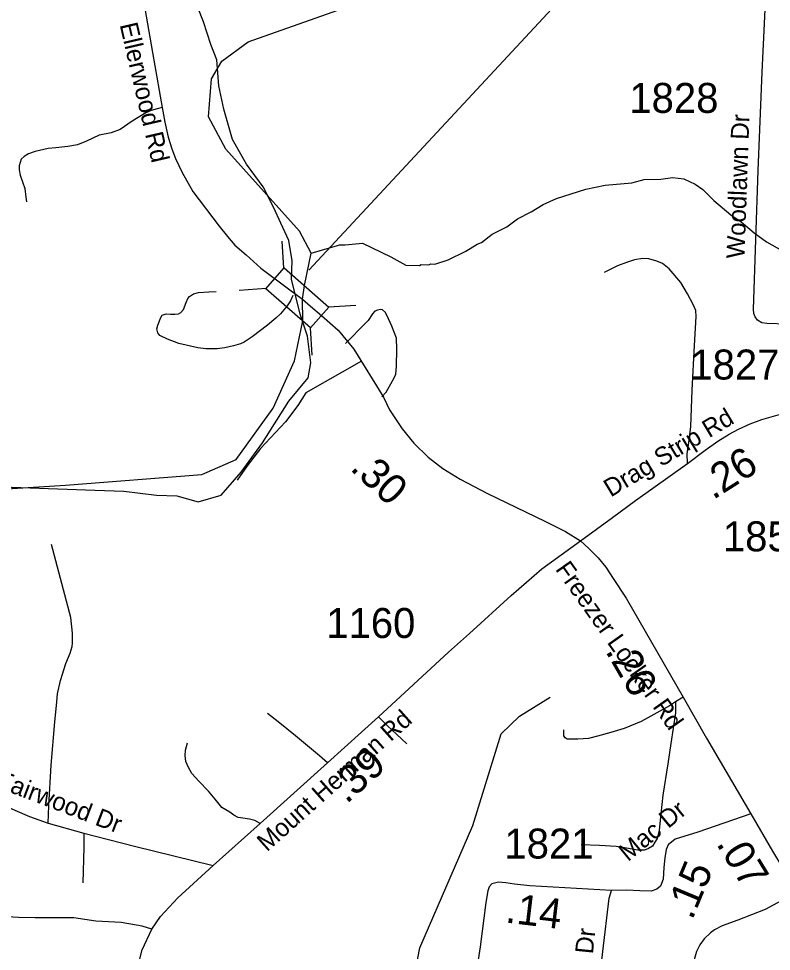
# Model space of a CAD drawing. Extents: x 1159738 to 1321356, y 736314 to 882035.
# Drawn here: x 1263558 to 1266699, y 779860 to 783751 of the extents above; entities that cross this region are included whole.
import ezdxf

# ---------------------------------------------------------------- set-up
doc = ezdxf.new("R2010")
doc.units = 0
for name, color, linetype in [('Exist Boundary Political City Limit New', 7, 'Continuous'), ('Exist Hydrographic Creek Single Shore', 7, 'Continuous'), ('Exist Hydrographic Misc Water Feature', 7, 'Continuous'), ('Exist Road Non-System Type 51', 7, 'Continuous'), ('Exist Road Secondary Mileage Hundredths English Label', 7, 'Continuous'), ('Exist Road Secondary Structure Standard Bridge CELL', 7, 'Continuous'), ('Exist Road Secondary Structure Standard Bridge Number Label', 7, 'Continuous'), ('Exist Road Secondary Type 51 Attributed', 7, 'Continuous'), ('Exist Road Secondary Type 51 Label', 7, 'Continuous'), ('Exist Road Secondary Type 51 Number Label', 7, 'Continuous'), ('Map Preparation Boundary City Limit Buffer Line', 7, 'Continuous')]:
    doc.layers.add(name, color=color, linetype=linetype)

msp = doc.modelspace()

# ---------------------------------------------------------------- linework, layer by layer
at = {"layer": 'Exist Boundary Political City Limit New'}
msp.add_lwpolyline([(1263296.8, 781804.6), (1263876, 781784.5), (1263997.6, 781779), (1264133, 781762.4), (1264218.6, 781759.6), (1264307.1, 781734.7), (1264403.8, 781762.4), (1264486.7, 781859.2), (1264575.2, 781980.9), (1264685.7, 782155.1), (1264765.9, 782251.9), (1264776.9, 782315.6), (1264763.1, 782426.2), (1264732.7, 782517.5), (1264696.8, 782664.1), (1264699.6, 782740), (1264685.8, 782825.8), (1264652.7, 782897.7), (1264622.3, 782961.3), (1264578, 783049.8), (1264509, 783143.9), (1264450.9, 783246.2), (1264415, 783373.4), (1264392.9, 783470.2), (1264384.7, 783579.6), (1264359.8, 783643.2), (1264329.4, 783737.2), (1264282.4, 783858.9)], dxfattribs=at)
at = {"layer": 'Exist Hydrographic Creek Single Shore'}
for points in [[(1261376.6, 779224.6), (1261449.3, 779270.2), (1261739.3, 779570.3), (1261788.2, 779841.7), (1261900.3, 780006.9), (1262028.2, 780119.3), (1262322.3, 780205.3), (1262407.3, 780295.5), (1262662.2, 781147.1), (1262851.2, 781392.8), (1262995.2, 781472), (1263202.2, 781766.5), (1263279.2, 781814.2), (1263487.2, 781787.4), (1263754.2, 781804.7), (1264322.2, 781849.1), (1264465.3, 781911.9), (1264620.3, 782125.4), (1264709.3, 782323.9), (1264744.4, 782490.8), (1264742.4, 782580.7), (1264750.3, 782638.1)], [(1267236.4, 774221), (1267197.4, 774297.3), (1267063.4, 774300), (1266719.4, 774218.2), (1266404.3, 774293.5), (1266257.4, 774414.6), (1266155.4, 774666.2), (1266043.3, 775203.4), (1265888.3, 775689.1), (1265863.3, 776355.9), (1265674.3, 776829.2), (1265642.4, 777528.9), (1265597.3, 777766.2), (1265438.3, 778068.2), (1265325.3, 778221.4), (1265199.3, 778542.3), (1265182.3, 779192.6), (1265156.3, 779485.3), (1265232.3, 779874.4), (1265453.3, 780385.3), (1265571.3, 780767), (1265648.3, 780841), (1265775.2, 780920.5)]]:
    msp.add_lwpolyline(points, dxfattribs=at)
at = {"layer": 'Exist Hydrographic Misc Water Feature'}
for points in [[(1264750.3, 782638.1), (1264778.3, 782772.2), (1264730.2, 782865), (1264422.2, 783206.1), (1264350.2, 783342.1), (1264362.2, 783499.4), (1264406.2, 783574), (1264516.2, 783653.9), (1264937.2, 783803), (1265204.3, 784139.1), (1265366.3, 784293.4), (1265760.3, 784367.5), (1265971.3, 784471.7), (1266166.3, 784625.2), (1266402.2, 784725.6), (1266813.2, 784832.2), (1266924.2, 784915.3), (1266994.3, 785078), (1266998.3, 785229), (1266974.3, 785245.8), (1267009.6, 785662.4)], [(1264778.3, 782772.2), (1264888.5, 782804), (1264896.6, 782807.7), (1264920.6, 782807), (1264992.9, 782814.2), (1265111.2, 782757), (1265174.1, 782723), (1265230.1, 782721.2), (1265238.2, 782725), (1265270.2, 782724), (1265278.3, 782727.7), (1265294.3, 782727.2), (1265350.9, 782745.5), (1265424, 782781.2), (1265470.9, 782809.7), (1265489.2, 782817.1), (1265534.2, 782851.7), (1265595.2, 782881.8), (1265640.2, 782916.4), (1265697.1, 782944.6), (1265746.1, 782975.1), (1265802.9, 783001.3), (1265924.1, 783039.5), (1266004.7, 783057), (1266117, 783065.5), (1266167.8, 783079.3), (1266237.5, 783081.7), (1266285.8, 783088.2), (1266333.6, 783082.7), (1266381, 783061.2), (1266412.3, 783038.2), (1266459, 782992.7), (1266529.1, 782932.5), (1266573.3, 782903.2), (1266626.9, 782857.4), (1266677.8, 782819.9), (1266744.6, 782781.8)]]:
    msp.add_lwpolyline(points, dxfattribs=at)
at = {"layer": 'Exist Road Non-System Type 51'}
for points in [[(1264157.6, 783379.7), (1264135.9, 783375.5), (1264111.2, 783368.4), (1264088.7, 783358.4), (1264031.4, 783323.7), (1263981.8, 783287.9), (1263943.8, 783274.9), (1263894.1, 783264.5), (1263840.8, 783239.9), (1263804.4, 783224.9), (1263763.4, 783217.7), (1263713.3, 783212.3), (1263681.9, 783209), (1263627.6, 783196.8), (1263598.8, 783187.2), (1263580.8, 783176.3), (1263569.3, 783164.4), (1263561, 783137.2), (1263560.6, 783120.9), (1263564.7, 783098.3), (1263584.4, 783042), (1263588.6, 783005.6), (1263591.5, 782986.8)], [(1266349.4, 781895.6), (1266347.1, 781936.1), (1266355.9, 781991.9), (1266362.9, 782049.5), (1266368.2, 782201.7), (1266378.7, 782387.9), (1266385.2, 782509), (1266382.9, 782533.7), (1266372.3, 782557.8), (1266349.4, 782602.4), (1266321.3, 782650.6), (1266272.6, 782707.3), (1266245.1, 782730.2), (1266221, 782739.6), (1266188.1, 782749.6), (1266162.9, 782750.2), (1266128.3, 782744.3), (1266094.2, 782733.7), (1266057.2, 782720.2), (1266000.9, 782692)], [(1264702, 782595.5), (1264693, 782573.8), (1264678.9, 782553.4), (1264650.5, 782519.6), (1264631.4, 782501.2), (1264596.7, 782472.4), (1264532.4, 782423.1), (1264498.6, 782401.7), (1264483.9, 782393.7), (1264454.8, 782386.3), (1264418.7, 782378.3), (1264387.1, 782373), (1264339, 782373.6), (1264305.2, 782377.7), (1264227, 782396.4), (1264179.3, 782414.1), (1264147.3, 782428.7), (1264138.6, 782439.7), (1264134.9, 782457.4), (1264138.6, 782472.8), (1264151.6, 782503.9), (1264157.3, 782513.6), (1264173.7, 782519.3), (1264192.1, 782518), (1264209.5, 782518), (1264224.5, 782520), (1264235.5, 782524.7), (1264245.6, 782538.1), (1264257.3, 782566.2), (1264263.5, 782583.4), (1264271.5, 782592.4), (1264287.6, 782603.4), (1264308.7, 782609.1), (1264351.8, 782611.5), (1264382.5, 782613.1)], [(1265073.2, 782173.1), (1265091.4, 782192.7), (1265117.8, 782240.1), (1265131.3, 782266.5), (1265135.4, 782301.7), (1265136.7, 782372.1), (1265134.7, 782418.1), (1265115.1, 782467.7), (1265100.9, 782498.8), (1265089.4, 782525.2), (1265076.6, 782536), (1265068.5, 782538), (1265055.7, 782535.3), (1265044.8, 782530.6), (1265034, 782519.1), (1265015.8, 782491.3), (1264988.7, 782463.6), (1264940, 782413.5), (1264922.4, 782396.1)], [(1264988, 782322), (1264757, 782189.3), (1264722.7, 782137.1), (1264671.7, 782069.6), (1264567.5, 781958.1), (1264512.1, 781885.2), (1264470.6, 781825.9)], [(1263681.5, 780394.1), (1263684.5, 780466.8), (1263693.7, 780636.5), (1263708.9, 780817.5), (1263715.7, 780885.1), (1263720.8, 780933.7), (1263732.9, 780990.4), (1263755.2, 781060.3), (1263773.3, 781103.5), (1263780.9, 781131.9), (1263782.9, 781146.1), (1263782.9, 781187.6), (1263775.9, 781252.9), (1263694.8, 781557.4)], [(1266330.7, 780920), (1266298.8, 780900.5)], [(1266298.8, 780900.5), (1266273.5, 780883.5), (1266155.5, 780818.6), (1266084.5, 780789.3), (1266029.5, 780772.1), (1265973.5, 780757), (1265935.6, 780747.2), (1265891, 780744.7), (1265846.4, 780745.3), (1265839, 780750.2), (1265833.5, 780758.2), (1265833.5, 780766.1), (1265833.5, 780783.9)], [(1266298.8, 780900.5), (1266298.8, 780854.7), (1266279.2, 780726.9), (1266266.1, 780642), (1266246.6, 780511), (1266237.9, 780433.3), (1266230.6, 780365.1), (1266222.7, 780330.5), (1266213.2, 780315.3), (1266202.3, 780298.6), (1266186.4, 780289.1), (1266169.7, 780281.9), (1266142.1, 780281.9), (1266094.2, 780289.8), (1266051.4, 780297.8), (1265981.1, 780300.7), (1265905.2, 780303.6)], [(1264846.3, 780646.1), (1264813.5, 780675.4), (1264713.8, 780758.5), (1264640.9, 780816.7), (1264596.9, 780852.2)], [(1265059.7, 780838.8), (1265098, 780799.1), (1265135.3, 780765.9), (1265178.3, 780724.8)], [(1264565.9, 780392.9), (1264544.1, 780406.1), (1264521.9, 780411.6), (1264493.5, 780415.7), (1264474.8, 780418.2), (1264455.6, 780427.8), (1264438.9, 780441), (1264406.5, 780460.2), (1264377.7, 780495.2), (1264350.8, 780528.1), (1264309.9, 780570.1), (1264280.1, 780602.3), (1264267, 780626.1), (1264256.4, 780651.4), (1264253.3, 780677.2), (1264254.3, 780698.5), (1264263.4, 780729.3)], [(1263830.8, 780352.8), (1263830.8, 780293.1), (1263826.5, 780145)], [(1264113.7, 779952), (1264073.9, 779964.9), (1263986.5, 779979.8), (1263879.8, 779986.2), (1263788.1, 779999), (1263702.8, 779999), (1263626.5, 779999), (1263557, 780000.7), (1263485.3, 780005.3), (1263440.4, 780012.1), (1263382.4, 780021.3), (1263315.4, 780028.1), (1263271.9, 780028.9), (1263230, 780016.7), (1263197.2, 779992.6)]]:
    msp.add_lwpolyline(points, dxfattribs=at)
at = {"layer": 'Exist Road Secondary Structure Standard Bridge CELL'}
for p, q in [((1264665.3, 782709.7), (1264658.1, 782822.6)), ((1264590.6, 782624.7), (1264477.6, 782617.5)), ((1264965.7, 782554.7), (1264852.8, 782547.5)), ((1264783.5, 782347.6), (1264776.3, 782460.5))]:
    msp.add_line(p, q, dxfattribs=at)
msp.add_lwpolyline([(1264776.3, 782460.5), (1264590.2, 782624.3), (1264666.7, 782711.2), (1264852.8, 782547.5)], close=True, dxfattribs=at)
at = {"layer": 'Exist Road Secondary Structure Standard Bridge Number Label'}
msp.add_line((1264768.4, 782701.6), (1265783.3, 783791.8), dxfattribs=at)
at = {"layer": 'Exist Road Secondary Type 51 Attributed'}
for points in [[(1266679.7, 782479.1), (1266659, 782482.1), (1266640.5, 782492.9), (1266631.3, 782507.6), (1266625.1, 782521.5), (1266623.6, 782538.4), (1266644.3, 783117.2), (1266659.8, 783527.6), (1266671.3, 783759.5), (1266686.5, 784082.6)], [(1264085.3, 783793.3), (1264122.9, 783578.1), (1264157.6, 783379.7), (1264168.1, 783319.6), (1264182.7, 783256.2), (1264196.9, 783207.7), (1264212.3, 783167.8), (1264239.9, 783108.8), (1264285.3, 783029.6), (1264395.2, 782885.8), (1264429, 782841.6), (1264460.3, 782806.6), (1264506.8, 782765.6), (1264568.8, 782710.3), (1264683.8, 782623.9), (1264742.4, 782580.7)], [(1264742.4, 782580.7), (1264775.7, 782551), (1264821.5, 782513.2), (1264891.8, 782451.2), (1264956.1, 782372), (1265081, 782171.4), (1265105.5, 782119.4), (1265158.2, 782040.2), (1265207.6, 781979.3), (1265266.4, 781921.1), (1265328.4, 781874.1), (1265400, 781830.1), (1265514.3, 781769.8), (1265753, 781654.8), (1265840.1, 781610.8), (1265902.8, 781573)], [(1267118.7, 782461.8), (1267008.7, 782468.2), (1266679.7, 782479.1)], [(1265902.8, 781573), (1266036.4, 781670.3), (1266132, 781740.5), (1266349.4, 781895.6), (1266422.6, 781950.1), (1266475.4, 781987.7), (1266522.3, 782017), (1266561.6, 782038.7), (1266610.9, 782061), (1266659.6, 782078.6), (1266726.5, 782098.6), (1266801.5, 782109.6), (1266872.8, 782111.9), (1266936.8, 782112.6), (1267023.9, 782115), (1267111, 782115.7)], [(1264370.1, 780218.5), (1264565.9, 780392.9), (1264846.3, 780646.1), (1265059.7, 780838.8), (1265351.6, 781107.4), (1265439.3, 781185.6), (1265613, 781344.6), (1265741.4, 781456.3), (1265902.8, 781573)], [(1265902.8, 781573), (1265937.7, 781540.8), (1265975.8, 781502.2), (1266007.7, 781462.6), (1266039.1, 781415.4), (1266092.5, 781333.8), (1266330.7, 780920), (1266428.5, 780749.6), (1266613.5, 780433)], [(1262963.6, 781415.7), (1263219.8, 780969.8), (1263261, 780895.1), (1263284.8, 780842.6), (1263310.6, 780768.5), (1263332.6, 780684.9), (1263338.9, 780658.7), (1263355.6, 780605.8), (1263361.9, 780589.4), (1263381, 780556.3), (1263402.5, 780530.1), (1263436.8, 780501.5), (1263490.6, 780471.8), (1263542.5, 780448.5), (1263604.2, 780422.6), (1263681.5, 780394.1), (1263830.8, 780352.8), (1264042, 780298.2), (1264370.1, 780218.5)], [(1266613.5, 780433), (1266391.6, 780356.9), (1266298, 780327.8), (1266268.8, 780304.5), (1266260.4, 780284.2), (1266253.6, 780250.4), (1266250.2, 780209.8), (1266246.8, 780160.3), (1266235.8, 780131.1), (1266220.6, 780119.3), (1266197.8, 780110.8), (1266149.6, 780112.4), (1266095.5, 780114.6), (1266031.3, 780113.9)], [(1266613.5, 780433), (1266703.4, 780277.3), (1266744.1, 780210.4), (1266781.2, 780144.3), (1266800.8, 780109.5)], [(1264059.7, 779812.2), (1264073.6, 779866.3), (1264113.7, 779952), (1264150.7, 780005.3), (1264223, 780083), (1264370.1, 780218.5)], [(1266031.3, 780113.9), (1265690.4, 780132.8), (1265627, 780140.4), (1265590.6, 780145.5), (1265560.2, 780148), (1265532.6, 780140.7), (1265521, 780129.1), (1265515.2, 780111.7), (1265507.2, 780063), (1265483.3, 779879)], [(1265941.2, 779349.2), (1265943.3, 779398.9), (1265995.5, 779859.7), (1266022.6, 780081.9), (1266031.3, 780113.9)], [(1266800.8, 780109.5), (1266772.7, 780088.2), (1266672.4, 780034.3), (1266558.9, 779990.3), (1266493.7, 779966.2), (1266461.7, 779950.1), (1266444.9, 779936.3), (1266418.2, 779912.6), (1266399.9, 779886.7), (1266386.4, 779858.7), (1266371, 779804.4), (1266336.8, 779500.9), (1266313.4, 779280), (1266300.5, 779160.2), (1266284.8, 778989.4), (1266263.6, 778769.6), (1266232.9, 778525.9), (1266226.9, 778465.6), (1266202.3, 778356.7), (1266181.1, 778274.5), (1266153, 778071.4), (1266152.2, 778042.5), (1266154.7, 778029.7)], [(1265483.3, 779879), (1265463.1, 779743.7), (1265452.1, 779642.9), (1265453.8, 779623.7), (1265464.5, 779605.6), (1265530, 779561), (1265709.9, 779470.1), (1265870.2, 779381.4), (1265903.4, 779363.3), (1265941.2, 779349.2)]]:
    msp.add_lwpolyline(points, dxfattribs=at)
at = {"layer": 'Map Preparation Boundary City Limit Buffer Line'}
msp.add_lwpolyline([(1263296.8, 781804.6), (1263876, 781784.5), (1263997.6, 781779), (1264133, 781762.4), (1264218.6, 781759.6), (1264307.1, 781734.7), (1264403.8, 781762.4), (1264486.7, 781859.2), (1264575.2, 781980.9), (1264685.7, 782155.1), (1264765.9, 782251.9), (1264776.9, 782315.6), (1264763.1, 782426.2), (1264732.7, 782517.5), (1264696.8, 782664.1), (1264699.6, 782740), (1264685.8, 782825.8), (1264652.7, 782897.7), (1264622.3, 782961.3), (1264578, 783049.8), (1264509, 783143.9), (1264450.9, 783246.2), (1264415, 783373.4), (1264392.9, 783470.2), (1264384.7, 783579.6), (1264359.8, 783643.2), (1264329.4, 783737.2), (1264282.4, 783858.9)], dxfattribs=at)

# ---------------------------------------------------------------- texts
at = {"layer": 'Exist Road Secondary Mileage Hundredths English Label'}
for s, rotation, p in [('.26', 32.4499, (1266455.6, 781741.9)), ('.30', 316.8919, (1264937.4, 781871.1)), ('.26', 300.0328, (1266004, 781112.8)), ('.39', 42.0707, (1264926.2, 780472.1)), ('.07', 301.3152, (1266466.7, 780309.3)), ('.15', 67.3884, (1266368.1, 779986.8)), ('.14', 353.1553, (1265585.9, 779980.4))]:
    msp.add_text(s, height=125, rotation=rotation, dxfattribs=at).set_placement(p)
at = {"layer": 'Exist Road Secondary Type 51 Label'}
for s, rotation, p in [('Ellerwood Rd', 283.0715, (1263979.4, 783726)), ('Woodlawn Dr', 87.9622, (1266586.2, 782749.3)), ('Drag Strip Rd', 31.0272, (1266028.3, 781752.8)), ('Freezer Locker Rd', 305.3216, (1265794.8, 781453.7)), ('Mount Herman Rd', 41.7096, (1264594, 780272.5)), ('Fairwood Dr', 339.0584, (1263461.1, 780546.3)), ('Mac Dr', 39.4357, (1266100.4, 780231.6)), ('Sparks Dr', 84.2399, (1265920, 779508.1))]:
    msp.add_text(s, height=75, rotation=rotation, dxfattribs=at).set_placement(p)
at = {"layer": 'Exist Road Secondary Type 51 Number Label'}
for s, p in [('1828', (1266106.1, 783357.9)), ('1827', (1266360.6, 782245.5)), ('1859', (1266496.4, 781528.7)), ('1160', (1264841.6, 781167.2)), ('1821', (1265584.9, 780246.9))]:
    msp.add_text(s, height=125, dxfattribs=at).set_placement(p)

doc.saveas('drawing.dxf')
